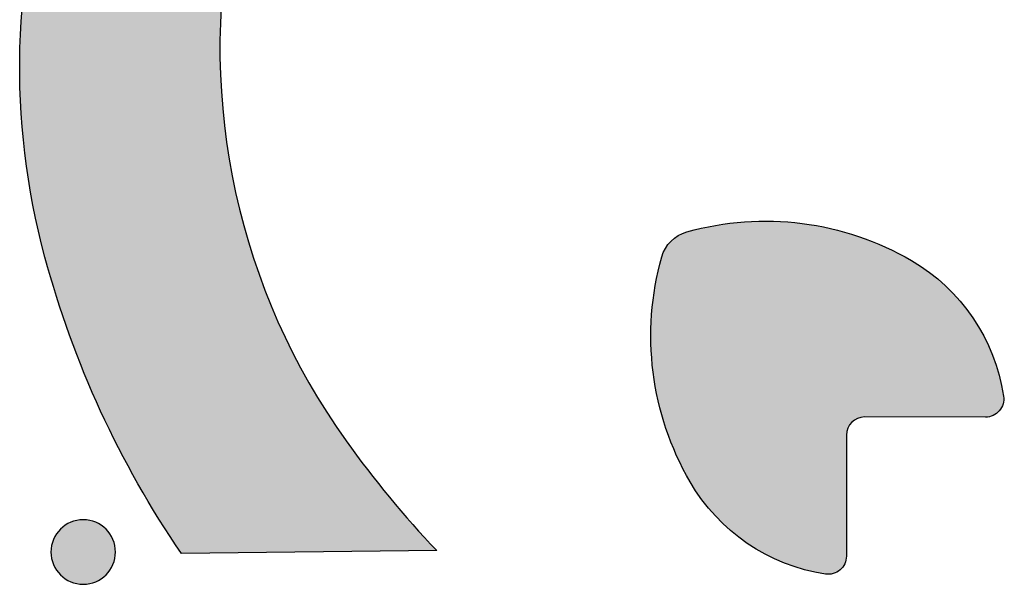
# Model space of a CAD drawing. Header units: millimetres. Extents: x -3873 to -97, y 912 to 4165.
# Tile 574 of 656: x -1484 to -1430, y 3134 to 3165. Entities that reach past the tile are written whole.
import ezdxf

# ---------------------------------------------------------------- set-up
doc = ezdxf.new("R2010")
doc.units = ezdxf.units.MM
doc.layers.add('pattern', color=7, linetype='Continuous', true_color=0x000000)

msp = doc.modelspace()

# ---------------------------------------------------------------- hatches: boundary and pattern name
at = {"layer": 'pattern'}
for points in [[(-1431.244, 3180.055), (-1431.425, 3166.011), (-1432.865, 3167.336), (-1434.351, 3168.612), (-1435.88, 3169.836), (-1437.449, 3171.006), (-1438.2, 3171.532), (-1438.968, 3172.042), (-1439.752, 3172.535), (-1440.551, 3173.01), (-1441.365, 3173.467), (-1442.193, 3173.904), (-1443.035, 3174.322), (-1443.89, 3174.72), (-1444.756, 3175.096), (-1445.634, 3175.452), (-1446.523, 3175.785), (-1447.421, 3176.096), (-1448.328, 3176.385), (-1449.243, 3176.65), (-1450.165, 3176.892), (-1451.093, 3177.11), (-1452.027, 3177.304), (-1452.965, 3177.475), (-1453.906, 3177.621), (-1454.85, 3177.742), (-1455.796, 3177.84), (-1456.742, 3177.913), (-1457.688, 3177.962), (-1458.632, 3177.986), (-1459.575, 3177.987), (-1460.514, 3177.963), (-1461.45, 3177.917), (-1462.38, 3177.847), (-1463.305, 3177.753), (-1464.224, 3177.638), (-1465.135, 3177.5), (-1466.039, 3177.34), (-1466.181, 3177.312), (-1466.325, 3177.281), (-1466.468, 3177.247), (-1466.611, 3177.211), (-1466.754, 3177.171), (-1466.898, 3177.129), (-1467.041, 3177.085), (-1467.184, 3177.037), (-1467.326, 3176.987), (-1467.469, 3176.933), (-1467.61, 3176.877), (-1467.752, 3176.818), (-1467.892, 3176.757), (-1468.032, 3176.692), (-1468.172, 3176.625), (-1468.31, 3176.554), (-1468.447, 3176.481), (-1468.584, 3176.406), (-1468.719, 3176.327), (-1468.853, 3176.246), (-1468.986, 3176.162), (-1469.117, 3176.075), (-1469.247, 3175.986), (-1469.375, 3175.894), (-1469.502, 3175.799), (-1469.627, 3175.702), (-1469.751, 3175.603), (-1469.872, 3175.501), (-1469.992, 3175.396), (-1470.11, 3175.29), (-1470.226, 3175.181), (-1470.339, 3175.069), (-1470.451, 3174.956), (-1470.56, 3174.84), (-1470.667, 3174.723), (-1470.771, 3174.603), (-1470.874, 3174.482), (-1470.973, 3174.359), (-1471.071, 3174.234), (-1471.166, 3174.107), (-1471.258, 3173.979), (-1471.347, 3173.849), (-1471.434, 3173.718), (-1471.518, 3173.585), (-1471.6, 3173.451), (-1471.679, 3173.316), (-1471.755, 3173.18), (-1471.828, 3173.043), (-1471.899, 3172.905), (-1471.966, 3172.766), (-1472.031, 3172.626), (-1472.093, 3172.485), (-1472.152, 3172.344), (-1472.209, 3172.202), (-1472.262, 3172.06), (-1472.313, 3171.918), (-1472.361, 3171.775), (-1472.406, 3171.632), (-1472.448, 3171.489), (-1472.488, 3171.345), (-1472.524, 3171.202), (-1472.558, 3171.059), (-1472.59, 3170.916), (-1472.618, 3170.773), (-1472.78, 3169.87), (-1472.919, 3168.959), (-1473.037, 3168.041), (-1473.131, 3167.116), (-1473.203, 3166.185), (-1473.252, 3165.25), (-1473.277, 3164.31), (-1473.278, 3163.368), (-1473.255, 3162.423), (-1473.209, 3161.477), (-1473.137, 3160.531), (-1473.042, 3159.585), (-1472.922, 3158.641), (-1472.778, 3157.7), (-1472.609, 3156.761), (-1472.417, 3155.827), (-1472.2, 3154.898), (-1471.96, 3153.976), (-1471.696, 3153.06), (-1471.41, 3152.153), (-1471.1, 3151.254), (-1470.769, 3150.365), (-1470.415, 3149.486), (-1470.04, 3148.619), (-1469.644, 3147.764), (-1469.228, 3146.921), (-1468.792, 3146.092), (-1468.337, 3145.278), (-1467.863, 3144.478), (-1467.372, 3143.693), (-1466.863, 3142.924), (-1466.339, 3142.172), (-1465.172, 3140.6), (-1463.951, 3139.069), (-1462.678, 3137.58), (-1461.355, 3136.138), (-1475.399, 3135.983), (-1476.023, 3136.916), (-1476.629, 3137.863), (-1477.215, 3138.823), (-1477.782, 3139.797), (-1478.328, 3140.784), (-1478.854, 3141.783), (-1479.359, 3142.792), (-1479.842, 3143.813), (-1480.304, 3144.844), (-1480.744, 3145.883), (-1481.161, 3146.932), (-1481.556, 3147.988), (-1481.929, 3149.052), (-1482.278, 3150.121), (-1482.605, 3151.197), (-1482.908, 3152.277), (-1483.089, 3152.972), (-1483.257, 3153.671), (-1483.413, 3154.375), (-1483.557, 3155.082), (-1483.689, 3155.794), (-1483.808, 3156.509), (-1483.914, 3157.228), (-1484.007, 3157.949), (-1484.087, 3158.673), (-1484.155, 3159.399), (-1484.209, 3160.127), (-1484.25, 3160.856), (-1484.278, 3161.586), (-1484.292, 3162.317), (-1484.294, 3163.049), (-1484.282, 3163.78), (-1484.256, 3164.512), (-1484.218, 3165.242), (-1484.166, 3165.971), (-1484.101, 3166.699), (-1484.023, 3167.426), (-1483.931, 3168.15), (-1483.827, 3168.871), (-1483.71, 3169.59), (-1483.58, 3170.306), (-1483.437, 3171.018), (-1483.282, 3171.726), (-1483.115, 3172.43), (-1482.935, 3173.13), (-1482.743, 3173.824), (-1482.539, 3174.514), (-1482.323, 3175.198), (-1482.154, 3175.696), (-1481.968, 3176.193), (-1481.768, 3176.686), (-1481.552, 3177.177), (-1481.321, 3177.663), (-1481.074, 3178.145), (-1480.812, 3178.621), (-1480.535, 3179.092), (-1480.243, 3179.555), (-1479.937, 3180.011), (-1479.616, 3180.459), (-1479.281, 3180.898), (-1478.933, 3181.328), (-1478.571, 3181.748), (-1478.197, 3182.157), (-1477.81, 3182.555), (-1477.412, 3182.941), (-1477.002, 3183.314), (-1476.582, 3183.675), (-1476.151, 3184.023), (-1475.711, 3184.356), (-1475.263, 3184.676), (-1474.806, 3184.982), (-1474.342, 3185.273), (-1473.871, 3185.549), (-1473.394, 3185.81), (-1472.912, 3186.056), (-1472.425, 3186.286), (-1471.934, 3186.501), (-1471.44, 3186.701), (-1470.944, 3186.885), (-1470.445, 3187.054), (-1469.761, 3187.268), (-1469.071, 3187.471), (-1468.376, 3187.661), (-1467.676, 3187.84), (-1466.971, 3188.006), (-1466.263, 3188.16), (-1465.55, 3188.301), (-1464.834, 3188.43), (-1464.116, 3188.546), (-1463.394, 3188.648), (-1462.669, 3188.738), (-1461.943, 3188.815), (-1461.215, 3188.879), (-1460.485, 3188.929), (-1459.755, 3188.966), (-1459.024, 3188.99), (-1458.292, 3189.001), (-1457.561, 3188.998), (-1456.83, 3188.982), (-1456.099, 3188.953), (-1455.37, 3188.911), (-1454.642, 3188.855), (-1453.916, 3188.786), (-1453.193, 3188.705), (-1452.472, 3188.61), (-1451.753, 3188.502), (-1451.038, 3188.382), (-1450.327, 3188.249), (-1449.62, 3188.104), (-1448.916, 3187.946), (-1448.217, 3187.777), (-1447.523, 3187.595), (-1446.443, 3187.289), (-1445.369, 3186.961), (-1444.299, 3186.609), (-1443.237, 3186.235), (-1442.181, 3185.838), (-1441.133, 3185.418), (-1440.094, 3184.977), (-1439.065, 3184.513), (-1438.045, 3184.027), (-1437.036, 3183.521), (-1436.039, 3182.993), (-1435.053, 3182.445), (-1434.08, 3181.876), (-1433.121, 3181.288), (-1432.175, 3180.681)], [(-1430.176, 3144.626), (-1430.173, 3144.6), (-1430.17, 3144.574), (-1430.168, 3144.548), (-1430.166, 3144.521), (-1430.165, 3144.495), (-1430.165, 3144.468), (-1430.166, 3144.441), (-1430.167, 3144.414), (-1430.169, 3144.387), (-1430.172, 3144.36), (-1430.176, 3144.333), (-1430.18, 3144.307), (-1430.185, 3144.28), (-1430.191, 3144.253), (-1430.197, 3144.227), (-1430.205, 3144.2), (-1430.213, 3144.174), (-1430.221, 3144.148), (-1430.231, 3144.123), (-1430.241, 3144.097), (-1430.251, 3144.072), (-1430.263, 3144.048), (-1430.275, 3144.024), (-1430.287, 3144), (-1430.3, 3143.976), (-1430.314, 3143.953), (-1430.329, 3143.931), (-1430.343, 3143.908), (-1430.359, 3143.887), (-1430.375, 3143.866), (-1430.391, 3143.845), (-1430.408, 3143.825), (-1430.425, 3143.806), (-1430.443, 3143.786), (-1430.462, 3143.768), (-1430.481, 3143.749), (-1430.5, 3143.731), (-1430.521, 3143.714), (-1430.541, 3143.697), (-1430.563, 3143.68), (-1430.584, 3143.664), (-1430.607, 3143.649), (-1430.629, 3143.634), (-1430.653, 3143.62), (-1430.676, 3143.606), (-1430.7, 3143.593), (-1430.724, 3143.581), (-1430.749, 3143.569), (-1430.774, 3143.558), (-1430.799, 3143.548), (-1430.825, 3143.538), (-1430.851, 3143.529), (-1430.877, 3143.521), (-1430.903, 3143.513), (-1430.929, 3143.507), (-1430.955, 3143.501), (-1430.982, 3143.495), (-1431.008, 3143.491), (-1431.035, 3143.487), (-1431.061, 3143.484), (-1431.087, 3143.481), (-1431.114, 3143.48), (-1431.14, 3143.479), (-1431.166, 3143.478), (-1437.816, 3143.485), (-1437.838, 3143.484), (-1437.86, 3143.484), (-1437.883, 3143.482), (-1437.905, 3143.481), (-1437.928, 3143.478), (-1437.951, 3143.476), (-1437.974, 3143.472), (-1437.998, 3143.468), (-1438.021, 3143.464), (-1438.044, 3143.458), (-1438.067, 3143.453), (-1438.091, 3143.446), (-1438.114, 3143.439), (-1438.137, 3143.432), (-1438.161, 3143.424), (-1438.184, 3143.415), (-1438.207, 3143.405), (-1438.23, 3143.395), (-1438.252, 3143.385), (-1438.275, 3143.373), (-1438.297, 3143.362), (-1438.319, 3143.349), (-1438.341, 3143.336), (-1438.363, 3143.322), (-1438.384, 3143.308), (-1438.405, 3143.293), (-1438.426, 3143.278), (-1438.446, 3143.262), (-1438.466, 3143.245), (-1438.485, 3143.228), (-1438.504, 3143.211), (-1438.523, 3143.192), (-1438.541, 3143.174), (-1438.559, 3143.155), (-1438.576, 3143.136), (-1438.592, 3143.116), (-1438.608, 3143.095), (-1438.624, 3143.075), (-1438.639, 3143.054), (-1438.653, 3143.033), (-1438.667, 3143.011), (-1438.68, 3142.989), (-1438.692, 3142.967), (-1438.704, 3142.945), (-1438.716, 3142.922), (-1438.726, 3142.9), (-1438.737, 3142.877), (-1438.746, 3142.854), (-1438.755, 3142.831), (-1438.763, 3142.807), (-1438.771, 3142.784), (-1438.778, 3142.761), (-1438.784, 3142.737), (-1438.79, 3142.714), (-1438.795, 3142.691), (-1438.8, 3142.668), (-1438.804, 3142.644), (-1438.807, 3142.621), (-1438.81, 3142.598), (-1438.812, 3142.575), (-1438.814, 3142.553), (-1438.815, 3142.53), (-1438.816, 3142.508), (-1438.817, 3142.486), (-1438.823, 3135.836), (-1438.823, 3135.81), (-1438.824, 3135.784), (-1438.826, 3135.757), (-1438.829, 3135.731), (-1438.832, 3135.705), (-1438.836, 3135.678), (-1438.84, 3135.652), (-1438.846, 3135.625), (-1438.852, 3135.599), (-1438.858, 3135.573), (-1438.866, 3135.547), (-1438.874, 3135.521), (-1438.883, 3135.495), (-1438.893, 3135.47), (-1438.903, 3135.444), (-1438.914, 3135.419), (-1438.926, 3135.395), (-1438.938, 3135.37), (-1438.952, 3135.346), (-1438.965, 3135.323), (-1438.98, 3135.3), (-1438.994, 3135.277), (-1439.01, 3135.255), (-1439.026, 3135.233), (-1439.042, 3135.212), (-1439.06, 3135.191), (-1439.077, 3135.171), (-1439.095, 3135.151), (-1439.114, 3135.132), (-1439.132, 3135.114), (-1439.152, 3135.096), (-1439.171, 3135.079), (-1439.191, 3135.062), (-1439.212, 3135.046), (-1439.233, 3135.03), (-1439.255, 3135.014), (-1439.277, 3134.999), (-1439.299, 3134.985), (-1439.322, 3134.971), (-1439.346, 3134.958), (-1439.37, 3134.946), (-1439.394, 3134.934), (-1439.419, 3134.922), (-1439.444, 3134.912), (-1439.469, 3134.902), (-1439.495, 3134.893), (-1439.521, 3134.884), (-1439.547, 3134.876), (-1439.573, 3134.869), (-1439.6, 3134.862), (-1439.626, 3134.857), (-1439.653, 3134.852), (-1439.68, 3134.847), (-1439.707, 3134.844), (-1439.734, 3134.841), (-1439.761, 3134.839), (-1439.788, 3134.838), (-1439.814, 3134.837), (-1439.841, 3134.837), (-1439.868, 3134.838), (-1439.894, 3134.84), (-1439.921, 3134.842), (-1439.947, 3134.845), (-1439.973, 3134.848), (-1440.251, 3134.894), (-1440.53, 3134.948), (-1440.809, 3135.01), (-1441.088, 3135.08), (-1441.366, 3135.158), (-1441.642, 3135.244), (-1441.918, 3135.338), (-1442.191, 3135.441), (-1442.463, 3135.551), (-1442.732, 3135.669), (-1442.998, 3135.795), (-1443.261, 3135.928), (-1443.52, 3136.07), (-1443.776, 3136.218), (-1444.028, 3136.374), (-1444.275, 3136.538), (-1444.517, 3136.708), (-1444.755, 3136.885), (-1444.987, 3137.069), (-1445.213, 3137.258), (-1445.434, 3137.454), (-1445.649, 3137.656), (-1445.857, 3137.863), (-1446.059, 3138.075), (-1446.254, 3138.293), (-1446.442, 3138.514), (-1446.624, 3138.74), (-1446.798, 3138.97), (-1446.965, 3139.204), (-1447.125, 3139.441), (-1447.277, 3139.681), (-1447.422, 3139.923), (-1447.613, 3140.263), (-1447.797, 3140.609), (-1447.973, 3140.961), (-1448.142, 3141.319), (-1448.301, 3141.682), (-1448.453, 3142.051), (-1448.595, 3142.424), (-1448.729, 3142.802), (-1448.853, 3143.183), (-1448.968, 3143.569), (-1449.073, 3143.958), (-1449.169, 3144.351), (-1449.255, 3144.746), (-1449.331, 3145.144), (-1449.396, 3145.543), (-1449.452, 3145.945), (-1449.498, 3146.347), (-1449.533, 3146.751), (-1449.558, 3147.155), (-1449.573, 3147.559), (-1449.578, 3147.963), (-1449.572, 3148.366), (-1449.556, 3148.768), (-1449.531, 3149.169), (-1449.495, 3149.568), (-1449.45, 3149.965), (-1449.395, 3150.359), (-1449.33, 3150.751), (-1449.256, 3151.139), (-1449.172, 3151.524), (-1449.08, 3151.905), (-1448.979, 3152.281), (-1448.961, 3152.34), (-1448.942, 3152.399), (-1448.92, 3152.458), (-1448.897, 3152.516), (-1448.872, 3152.574), (-1448.844, 3152.631), (-1448.815, 3152.688), (-1448.783, 3152.744), (-1448.75, 3152.799), (-1448.715, 3152.853), (-1448.678, 3152.907), (-1448.639, 3152.959), (-1448.599, 3153.01), (-1448.556, 3153.06), (-1448.512, 3153.108), (-1448.467, 3153.155), (-1448.42, 3153.201), (-1448.371, 3153.244), (-1448.321, 3153.287), (-1448.27, 3153.327), (-1448.218, 3153.366), (-1448.165, 3153.403), (-1448.11, 3153.438), (-1448.055, 3153.471), (-1447.999, 3153.502), (-1447.942, 3153.532), (-1447.885, 3153.559), (-1447.827, 3153.584), (-1447.768, 3153.608), (-1447.71, 3153.629), (-1447.651, 3153.648), (-1447.592, 3153.666), (-1447.215, 3153.766), (-1446.834, 3153.858), (-1446.449, 3153.94), (-1446.06, 3154.014), (-1445.669, 3154.078), (-1445.274, 3154.132), (-1444.878, 3154.177), (-1444.478, 3154.212), (-1444.078, 3154.237), (-1443.675, 3154.251), (-1443.272, 3154.256), (-1442.868, 3154.251), (-1442.464, 3154.235), (-1442.06, 3154.209), (-1441.657, 3154.173), (-1441.254, 3154.127), (-1440.853, 3154.07), (-1440.454, 3154.004), (-1440.056, 3153.927), (-1439.661, 3153.84), (-1439.269, 3153.744), (-1438.88, 3153.638), (-1438.494, 3153.522), (-1438.113, 3153.397), (-1437.735, 3153.263), (-1437.362, 3153.12), (-1436.994, 3152.968), (-1436.631, 3152.807), (-1436.274, 3152.639), (-1435.922, 3152.462), (-1435.576, 3152.277), (-1435.237, 3152.085), (-1434.995, 3151.94), (-1434.755, 3151.787), (-1434.518, 3151.627), (-1434.285, 3151.459), (-1434.055, 3151.285), (-1433.83, 3151.103), (-1433.608, 3150.914), (-1433.391, 3150.719), (-1433.18, 3150.516), (-1432.973, 3150.308), (-1432.772, 3150.093), (-1432.576, 3149.872), (-1432.387, 3149.645), (-1432.204, 3149.412), (-1432.027, 3149.175), (-1431.857, 3148.932), (-1431.695, 3148.684), (-1431.539, 3148.432), (-1431.391, 3148.176), (-1431.25, 3147.916), (-1431.117, 3147.653), (-1430.991, 3147.387), (-1430.874, 3147.118), (-1430.764, 3146.846), (-1430.662, 3146.572), (-1430.569, 3146.297), (-1430.483, 3146.02), (-1430.406, 3145.742), (-1430.337, 3145.463), (-1430.275, 3145.184), (-1430.222, 3144.905)], [(-1482.053, 3137.317), (-1482.025, 3137.344), (-1481.996, 3137.371), (-1481.966, 3137.398), (-1481.935, 3137.424), (-1481.903, 3137.45), (-1481.871, 3137.475), (-1481.838, 3137.5), (-1481.804, 3137.524), (-1481.769, 3137.547), (-1481.733, 3137.57), (-1481.696, 3137.592), (-1481.659, 3137.613), (-1481.621, 3137.634), (-1481.582, 3137.653), (-1481.543, 3137.672), (-1481.503, 3137.69), (-1481.462, 3137.707), (-1481.421, 3137.723), (-1481.379, 3137.738), (-1481.336, 3137.752), (-1481.293, 3137.765), (-1481.25, 3137.777), (-1481.206, 3137.788), (-1481.161, 3137.798), (-1481.117, 3137.807), (-1481.072, 3137.814), (-1481.027, 3137.821), (-1480.981, 3137.826), (-1480.935, 3137.83), (-1480.89, 3137.833), (-1480.844, 3137.835), (-1480.798, 3137.835), (-1480.752, 3137.835), (-1480.706, 3137.833), (-1480.66, 3137.83), (-1480.615, 3137.826), (-1480.569, 3137.82), (-1480.524, 3137.814), (-1480.479, 3137.806), (-1480.434, 3137.797), (-1480.39, 3137.787), (-1480.346, 3137.776), (-1480.303, 3137.764), (-1480.26, 3137.751), (-1480.217, 3137.737), (-1480.175, 3137.722), (-1480.134, 3137.706), (-1480.093, 3137.689), (-1480.053, 3137.671), (-1480.014, 3137.652), (-1479.975, 3137.632), (-1479.937, 3137.612), (-1479.9, 3137.59), (-1479.863, 3137.568), (-1479.828, 3137.545), (-1479.793, 3137.522), (-1479.759, 3137.498), (-1479.725, 3137.473), (-1479.693, 3137.448), (-1479.661, 3137.422), (-1479.631, 3137.396), (-1479.601, 3137.369), (-1479.572, 3137.342), (-1479.544, 3137.314), (-1479.516, 3137.286), (-1479.489, 3137.257), (-1479.462, 3137.227), (-1479.436, 3137.197), (-1479.41, 3137.165), (-1479.385, 3137.132), (-1479.361, 3137.099), (-1479.337, 3137.065), (-1479.313, 3137.03), (-1479.291, 3136.994), (-1479.269, 3136.958), (-1479.247, 3136.921), (-1479.227, 3136.882), (-1479.207, 3136.844), (-1479.188, 3136.804), (-1479.17, 3136.764), (-1479.154, 3136.723), (-1479.137, 3136.682), (-1479.122, 3136.64), (-1479.108, 3136.598), (-1479.095, 3136.555), (-1479.083, 3136.511), (-1479.072, 3136.467), (-1479.063, 3136.423), (-1479.054, 3136.378), (-1479.046, 3136.333), (-1479.04, 3136.288), (-1479.035, 3136.243), (-1479.03, 3136.197), (-1479.028, 3136.151), (-1479.026, 3136.105), (-1479.025, 3136.059), (-1479.026, 3136.013), (-1479.028, 3135.968), (-1479.031, 3135.922), (-1479.035, 3135.876), (-1479.04, 3135.831), (-1479.047, 3135.785), (-1479.054, 3135.74), (-1479.063, 3135.696), (-1479.073, 3135.652), (-1479.084, 3135.608), (-1479.096, 3135.564), (-1479.109, 3135.521), (-1479.123, 3135.479), (-1479.139, 3135.437), (-1479.155, 3135.395), (-1479.172, 3135.355), (-1479.19, 3135.315), (-1479.209, 3135.275), (-1479.228, 3135.237), (-1479.249, 3135.199), (-1479.27, 3135.161), (-1479.292, 3135.125), (-1479.315, 3135.089), (-1479.339, 3135.054), (-1479.363, 3135.02), (-1479.387, 3134.987), (-1479.413, 3134.954), (-1479.438, 3134.923), (-1479.465, 3134.892), (-1479.491, 3134.862), (-1479.519, 3134.833), (-1479.546, 3134.805), (-1479.574, 3134.778), (-1479.603, 3134.751), (-1479.633, 3134.724), (-1479.664, 3134.698), (-1479.696, 3134.672), (-1479.728, 3134.647), (-1479.761, 3134.622), (-1479.796, 3134.598), (-1479.83, 3134.575), (-1479.866, 3134.552), (-1479.903, 3134.53), (-1479.94, 3134.509), (-1479.978, 3134.488), (-1480.017, 3134.469), (-1480.056, 3134.45), (-1480.096, 3134.432), (-1480.137, 3134.415), (-1480.178, 3134.399), (-1480.22, 3134.384), (-1480.263, 3134.37), (-1480.306, 3134.357), (-1480.349, 3134.345), (-1480.393, 3134.334), (-1480.438, 3134.324), (-1480.482, 3134.315), (-1480.527, 3134.308), (-1480.572, 3134.301), (-1480.618, 3134.296), (-1480.664, 3134.292), (-1480.709, 3134.289), (-1480.755, 3134.287), (-1480.801, 3134.287), (-1480.847, 3134.287), (-1480.893, 3134.289), (-1480.939, 3134.292), (-1480.984, 3134.296), (-1481.03, 3134.302), (-1481.075, 3134.308), (-1481.12, 3134.316), (-1481.165, 3134.325), (-1481.209, 3134.335), (-1481.253, 3134.346), (-1481.296, 3134.358), (-1481.339, 3134.371), (-1481.382, 3134.385), (-1481.424, 3134.4), (-1481.465, 3134.416), (-1481.506, 3134.433), (-1481.546, 3134.451), (-1481.585, 3134.47), (-1481.624, 3134.49), (-1481.662, 3134.51), (-1481.699, 3134.532), (-1481.736, 3134.554), (-1481.771, 3134.577), (-1481.806, 3134.6), (-1481.84, 3134.624), (-1481.874, 3134.649), (-1481.906, 3134.674), (-1481.938, 3134.7), (-1481.968, 3134.726), (-1481.998, 3134.753), (-1482.027, 3134.78), (-1482.055, 3134.808), (-1482.083, 3134.836), (-1482.11, 3134.865), (-1482.137, 3134.895), (-1482.163, 3134.926), (-1482.189, 3134.957), (-1482.214, 3134.99), (-1482.238, 3135.023), (-1482.262, 3135.057), (-1482.286, 3135.092), (-1482.309, 3135.128), (-1482.331, 3135.164), (-1482.352, 3135.202), (-1482.372, 3135.24), (-1482.392, 3135.278), (-1482.411, 3135.318), (-1482.429, 3135.358), (-1482.446, 3135.399), (-1482.462, 3135.44), (-1482.477, 3135.482), (-1482.491, 3135.524), (-1482.504, 3135.567), (-1482.516, 3135.611), (-1482.527, 3135.655), (-1482.537, 3135.699), (-1482.545, 3135.744), (-1482.553, 3135.789), (-1482.559, 3135.834), (-1482.565, 3135.879), (-1482.569, 3135.925), (-1482.572, 3135.971), (-1482.573, 3136.017), (-1482.574, 3136.063), (-1482.573, 3136.109), (-1482.571, 3136.155), (-1482.568, 3136.2), (-1482.564, 3136.246), (-1482.559, 3136.291), (-1482.552, 3136.337), (-1482.545, 3136.382), (-1482.536, 3136.426), (-1482.526, 3136.471), (-1482.515, 3136.514), (-1482.503, 3136.558), (-1482.49, 3136.601), (-1482.476, 3136.643), (-1482.46, 3136.685), (-1482.444, 3136.727), (-1482.427, 3136.767), (-1482.409, 3136.807), (-1482.39, 3136.847), (-1482.371, 3136.885), (-1482.35, 3136.923), (-1482.329, 3136.961), (-1482.307, 3136.997), (-1482.284, 3137.033), (-1482.261, 3137.068), (-1482.236, 3137.102), (-1482.212, 3137.135), (-1482.187, 3137.168), (-1482.161, 3137.199), (-1482.134, 3137.23), (-1482.108, 3137.26), (-1482.081, 3137.289)]]:
    msp.add_hatch(color=256, dxfattribs=at).paths.add_polyline_path(points, flags=0)

# ---------------------------------------------------------------- linework, layer by layer
for p, q in [((-1431.166, 3143.478), (-1437.816, 3143.485)), ((-1438.817, 3142.486), (-1438.823, 3135.836)), ((-1461.355, 3136.138), (-1475.399, 3135.983))]:
    msp.add_line(p, q, dxfattribs=at)
at = {"layer": 'pattern', "extrusion": (0, 0, -1)}
msp.add_circle((1480.8, 3136.061), 1.774, dxfattribs=at)
for centre, radius, start, end in [((1444.029, 3162.753), 40.266, 344.9199, 18.0034), ((1443.285, 3138.252), 16.004, 74.3892, 120.1918), ((1447.054, 3151.74), 2, 15.72, 74.3892), ((1431.3, 3166.183), 53.449, 325.596, 344.9199), ((1433.573, 3147.945), 16.004, 329.9174, 15.72), ((1440.472, 3143.087), 10.41, 120.1918, 171.4979), ((1431.165, 3144.478), 1, 171.4979, 270.0546), ((1438.414, 3145.141), 10.41, 278.6113, 329.9174), ((1439.823, 3135.837), 1, 180.0546, 278.6113)]:
    msp.add_arc(centre, radius, start, end, dxfattribs=at)
at = {"layer": 'pattern'}
for centre, radius, start, end in [((-1436.146, 3163.791), 37.135, 169.1626, 215.6042), ((-1437.817, 3142.485), 1, 89.9454, 179.9454), ((-1420.163, 3175.235), 56.792, 215.6042, 223.506)]:
    msp.add_arc(centre, radius, start, end, dxfattribs=at)

doc.saveas('drawing.dxf')
